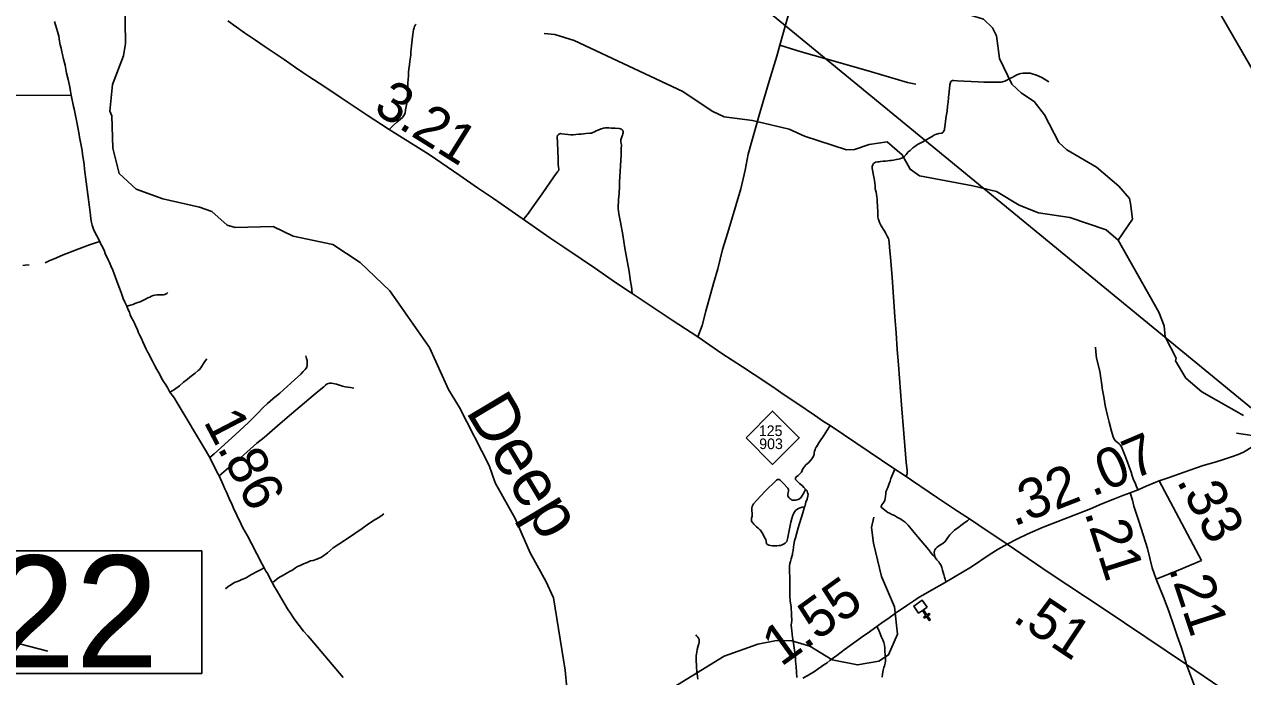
# Model space of a CAD drawing. Extents: x 2290615 to 2522933, y 819489 to 1012715.
# Drawn here: x 2430887 to 2446134, y 883180 to 891346 of the extents above; entities that cross this region are included whole.
import ezdxf

# ---------------------------------------------------------------- set-up
doc = ezdxf.new("R2010")
doc.units = 0
for name, color, linetype in [('Exist Cultural Church CELL', 7, 'Continuous'), ('Exist Hydrographic Creek Single Shore', 7, 'Continuous'), ('Exist Hydrographic Creek Single Shore Label', 7, 'Continuous'), ('Exist Hydrographic Misc Water Feature', 7, 'Continuous'), ('Exist Road Non-System Type 51', 7, 'Continuous'), ('Exist Road Primary NC Attributed', 7, 'Continuous'), ('Exist Road Primary NC Mileage Hundredths English Label', 7, 'Continuous'), ('Exist Road Primary NC Shield CELL', 7, 'Continuous'), ('Exist Road Primary NC Shield Number Label', 7, 'Continuous'), ('Exist Road Secondary Mileage Hundredths English Label', 7, 'Continuous'), ('Exist Road Secondary Structure Standard Bridge CELL', 7, 'Continuous'), ('Exist Road Secondary Structure Standard Bridge Number Label', 7, 'Continuous'), ('Exist Road Secondary Type 51 Attributed', 7, 'Continuous')]:
    doc.layers.add(name, color=color, linetype=linetype)

msp = doc.modelspace()

# ---------------------------------------------------------------- linework, layer by layer
at = {"layer": 'Exist Cultural Church CELL'}
msp.add_lwpolyline([(2442186, 884049), (2442139, 884017), (2442182, 883954), (2442209, 883972), (2442218, 883959), (2442191, 883941), (2442225, 883891), (2442212, 883882), (2442178, 883932), (2442152, 883913), (2442143, 883927), (2442169, 883945), (2442126, 884007), (2442078, 883975), (2442018, 884063), (2442125, 884137)], close=True, dxfattribs=at)
at = {"layer": 'Exist Hydrographic Creek Single Shore'}
for points in [[(2437696, 882810), (2437656, 883261), (2437510, 884168), (2437415, 884374), (2437218, 884730), (2437029, 885159), (2436781, 885605), (2436703, 885822), (2436334, 886549), (2436197, 886773), (2435956, 887302), (2435463, 888010), (2435091, 888363), (2434746, 888591), (2434253, 888693), (2434001, 888814), (2433526, 888801), (2433426, 888833), (2433232, 889002), (2433081, 889058), (2432621, 889161), (2432286, 889282), (2432075, 889477), (2431996, 889795), (2431981, 890202), (2431956, 890260), (2431992, 890593), (2432129, 890953), (2432152, 891105), (2432144, 891653)], [(2446143, 886451), (2445624, 886745), (2445422, 886917), (2445293, 887132), (2445301, 887165), (2445163, 887435), (2445153, 887570), (2445084, 887744), (2444578, 888646)]]:
    msp.add_lwpolyline(points, dxfattribs=at)
at = {"layer": 'Exist Hydrographic Misc Water Feature'}
for points in [[(2444578, 888646), (2444757, 888906), (2444729, 889105), (2444720, 889164), (2444584, 889319), (2444305, 889557), (2443935, 889775), (2443834, 889866), (2443653, 890213), (2443525, 890379), (2443366, 890484), (2443247, 890597), (2443092, 890919), (2443054, 891203), (2443003, 891303), (2442892, 891410), (2442726, 891460)], [(2442758, 889325), (2442091, 889450), (2441973, 889531), (2441871, 889714), (2441685, 889877), (2441460, 889841), (2441278, 889778), (2441178, 889777), (2440651, 889946), (2440458, 890033), (2439998, 890143), (2439647, 890187), (2439496, 890260), (2439126, 890504), (2437767, 891144), (2437524, 891217), (2437391, 891231)], [(2444578, 888646), (2444426, 888774), (2443973, 888926), (2443581, 888986), (2443338, 889084), (2443052, 889253), (2442758, 889325)], [(2437871, 882255), (2438044, 882358), (2438192, 882528), (2438349, 882629), (2438698, 882699), (2438844, 882945), (2439645, 883438), (2440068, 883586), (2440301, 883632), (2440492, 883627), (2440718, 883563), (2440996, 883391), (2441313, 883328), (2441579, 883376), (2441703, 883453), (2441816, 883713), (2441778, 884053), (2441614, 884434), (2441516, 884850), (2441488, 885049), (2441520, 885175)], [(2431179, 883498), (2430844, 883586)]]:
    msp.add_lwpolyline(points, dxfattribs=at)
at = {"layer": 'Exist Road Non-System Type 51'}
for points in [[(2440343, 891085), (2440508, 891682), (2440605, 892029), (2440690, 892334), (2440767, 892628), (2440846, 892918), (2440852, 892937)], [(2435453, 890029), (2435480, 890060), (2435506, 890084), (2435548, 890123), (2435594, 890160), (2435619, 890181), (2435637, 890203), (2435652, 890233), (2435659, 890277), (2435667, 890316), (2435674, 890356), (2435679, 890396), (2435686, 890525), (2435687, 890567), (2435688, 890611), (2435689, 890659), (2435693, 890701), (2435696, 890747), (2435700, 890786), (2435706, 890837), (2435713, 890885), (2435722, 890960), (2435725, 891002), (2435729, 891036), (2435733, 891077), (2435739, 891150), (2435743, 891189), (2435747, 891219), (2435752, 891251), (2435758, 891276), (2435765, 891302), (2435770, 891319), (2435780, 891334), (2435792, 891349)], [(2439314, 887433), (2439368, 887578), (2439415, 887754), (2439511, 888100), (2439566, 888285), (2439626, 888528), (2439691, 888739), (2439855, 889287), (2439906, 889521), (2439944, 889720), (2440092, 890237), (2440208, 890636), (2440305, 890947), (2440343, 891085)], [(2442042, 890595), (2441941, 890618), (2441489, 890750), (2441066, 890873), (2440607, 891003), (2440343, 891085)], [(2442471, 890587), (2442477, 890617), (2442483, 890630), (2442494, 890637), (2442501, 890641), (2442516, 890641), (2442560, 890639), (2442643, 890634), (2442736, 890629), (2442822, 890626), (2442893, 890624), (2442951, 890624), (2443019, 890621), (2443083, 890620), (2443108, 890620), (2443130, 890626), (2443159, 890633), (2443192, 890651), (2443217, 890666), (2443239, 890677), (2443251, 890682), (2443277, 890697), (2443295, 890705), (2443301, 890708), (2443329, 890723), (2443341, 890726), (2443359, 890731), (2443386, 890735), (2443405, 890735), (2443422, 890736), (2443446, 890735), (2443473, 890734), (2443501, 890728), (2443553, 890710), (2443619, 890679), (2443710, 890627)], [(2441924, 885682), (2441931, 885709), (2441934, 885721), (2441937, 885736), (2441936, 885763), (2441925, 885863), (2441907, 886071), (2441895, 886224), (2441864, 886582), (2441828, 887085), (2441811, 887275), (2441797, 887485), (2441783, 887684), (2441747, 888180), (2441726, 888429), (2441716, 888555), (2441711, 888621), (2441707, 888648), (2441700, 888667), (2441690, 888687), (2441677, 888713), (2441663, 888738), (2441646, 888765), (2441610, 888824), (2441590, 888866), (2441579, 888894), (2441572, 888913), (2441569, 888935), (2441567, 888966), (2441567, 889010), (2441566, 889055), (2441566, 889077), (2441564, 889091), (2441561, 889110), (2441561, 889130), (2441559, 889154), (2441559, 889164), (2441555, 889184), (2441551, 889221), (2441546, 889246), (2441541, 889269), (2441537, 889293), (2441535, 889323), (2441530, 889359), (2441525, 889389), (2441521, 889417), (2441515, 889455), (2441504, 889501), (2441498, 889545), (2441498, 889567), (2441504, 889586), (2441514, 889602), (2441525, 889613), (2441540, 889620), (2441568, 889624), (2441584, 889626), (2441601, 889628), (2441634, 889631), (2441664, 889635), (2441694, 889638), (2441718, 889640), (2441741, 889643), (2441765, 889647), (2441780, 889650), (2441800, 889654), (2441825, 889658), (2441842, 889662), (2441866, 889669), (2441875, 889674), (2441888, 889681), (2441921, 889716), (2441949, 889748), (2441971, 889767), (2441990, 889783), (2442008, 889798), (2442031, 889817), (2442065, 889841), (2442105, 889862), (2442132, 889876), (2442261, 889950), (2442271, 889957), (2442291, 889968), (2442331, 889979), (2442370, 889985), (2442376, 889988), (2442384, 889995), (2442390, 890004), (2442397, 890016), (2442402, 890026), (2442403, 890041), (2442406, 890063), (2442411, 890093), (2442417, 890135), (2442424, 890196), (2442435, 890261), (2442441, 890321), (2442449, 890373), (2442454, 890432), (2442461, 890500), (2442471, 890587)], [(2438492, 887980), (2438490, 888012), (2438490, 888026), (2438485, 888065), (2438473, 888127), (2438455, 888252), (2438424, 888430), (2438402, 888545), (2438377, 888711), (2438347, 888870), (2438328, 888975), (2438320, 889041), (2438319, 889060), (2438319, 889083), (2438322, 889119), (2438322, 889153), (2438330, 889228), (2438336, 889315), (2438334, 889372), (2438349, 889576), (2438353, 889646), (2438356, 889710), (2438356, 889782), (2438360, 889837), (2438354, 889873), (2438354, 889890), (2438354, 889901), (2438356, 889913), (2438364, 889937), (2438373, 889958), (2438379, 889975), (2438383, 889988), (2438381, 890005), (2438371, 890020), (2438362, 890032), (2438330, 890041), (2438279, 890047), (2438230, 890045), (2438203, 890049), (2438156, 890049), (2438137, 890047), (2438107, 890037), (2438077, 890024), (2438043, 890011), (2438024, 890000), (2438003, 889992), (2437984, 889983), (2437965, 889983), (2437916, 889979), (2437857, 889973), (2437823, 889971), (2437788, 889968), (2437755, 889964), (2437725, 889962), (2437689, 889966), (2437650, 889971), (2437614, 889977), (2437597, 889979), (2437587, 889975), (2437570, 889968), (2437559, 889956), (2437557, 889937), (2437559, 889865), (2437566, 889657), (2437568, 889597), (2437570, 889557), (2437574, 889531), (2437570, 889514), (2437559, 889501), (2437514, 889438), (2437368, 889223), (2437264, 889077), (2437183, 888967), (2437138, 888911)], [(2431146, 888360), (2431198, 888385), (2431291, 888422), (2431371, 888459), (2431440, 888486), (2431514, 888513), (2431568, 888536), (2431637, 888559), (2431703, 888584), (2431779, 888609), (2431830, 888626)], [(2430867, 888326), (2430899, 888333), (2430949, 888337)], [(2432682, 887987), (2432670, 887978), (2432646, 887964), (2432628, 887958), (2432618, 887958), (2432604, 887958), (2432584, 887961), (2432560, 887961), (2432548, 887961), (2432520, 887956), (2432498, 887952), (2432480, 887944), (2432458, 887931), (2432433, 887921), (2432405, 887905), (2432368, 887887), (2432338, 887873), (2432318, 887866), (2432296, 887858), (2432270, 887850), (2432248, 887840), (2432216, 887830), (2432170, 887816)], [(2444827, 885520), (2444806, 885558), (2444793, 885593), (2444780, 885622), (2444770, 885643), (2444761, 885668), (2444753, 885693), (2444737, 885742), (2444709, 885821), (2444666, 885934), (2444628, 886037), (2444618, 886058), (2444611, 886070), (2444603, 886082), (2444589, 886094), (2444567, 886110), (2444541, 886132), (2444526, 886153), (2444513, 886182), (2444493, 886252), (2444463, 886364), (2444443, 886451), (2444414, 886575), (2444396, 886681), (2444381, 886767), (2444367, 886864), (2444355, 886947), (2444345, 887006), (2444303, 887165), (2444295, 887246), (2444291, 887303)], [(2432708, 886741), (2432766, 886776), (2432829, 886821), (2432880, 886866), (2432925, 886901), (2432959, 886929), (2433024, 886980), (2433062, 887011), (2433078, 887024), (2433096, 887046), (2433110, 887065), (2433130, 887101), (2433152, 887137), (2433171, 887158)], [(2433208, 885922), (2433263, 885969), (2433344, 886043), (2433441, 886131), (2433530, 886213), (2433632, 886307), (2433693, 886363), (2433804, 886475), (2433873, 886544), (2433931, 886601), (2433996, 886658), (2434085, 886731), (2434267, 886895), (2434347, 886968), (2434376, 887000), (2434401, 887027), (2434412, 887042), (2434421, 887054), (2434427, 887074), (2434428, 887088), (2434426, 887108), (2434425, 887138), (2434420, 887164), (2434408, 887195)], [(2433324, 885695), (2433411, 885769), (2433506, 885847), (2433591, 885920), (2433714, 886026), (2433797, 886101), (2433887, 886176), (2433990, 886263), (2434089, 886348), (2434231, 886471), (2434501, 886698), (2434576, 886762), (2434633, 886810), (2434654, 886827), (2434678, 886845), (2434695, 886852), (2434710, 886855), (2434732, 886854), (2434793, 886841), (2434869, 886818), (2434904, 886810), (2434934, 886805), (2434970, 886798), (2435011, 886793)], [(2440663, 885529), (2440644, 885546), (2440625, 885569), (2440589, 885599), (2440557, 885626), (2440538, 885649), (2440536, 885661), (2440538, 885672), (2440570, 885698), (2440615, 885740), (2440631, 885780), (2440668, 885830), (2440704, 885860), (2440743, 885905), (2440758, 885931), (2440767, 885953), (2440770, 885960), (2440771, 885980), (2440776, 886004), (2440782, 886023), (2440788, 886040), (2440799, 886059), (2440812, 886079), (2440832, 886109), (2440856, 886145), (2440875, 886173), (2440900, 886212), (2440913, 886232), (2440935, 886266), (2440972, 886324)], [(2441783, 885779), (2441767, 885749), (2441755, 885719), (2441745, 885692), (2441733, 885660), (2441722, 885626), (2441708, 885586), (2441694, 885550), (2441683, 885521), (2441670, 885489), (2441667, 885467), (2441663, 885435), (2441661, 885410), (2441657, 885388), (2441649, 885368), (2441630, 885346), (2441620, 885333), (2441613, 885323), (2441611, 885312), (2441612, 885301), (2441637, 885281), (2441672, 885252), (2441695, 885236), (2441713, 885225), (2441742, 885212), (2441778, 885198), (2441814, 885172), (2441830, 885166), (2441844, 885160), (2441874, 885140), (2441910, 885113), (2441947, 885078), (2442002, 885008), (2442063, 884934), (2442155, 884826), (2442201, 884771), (2442239, 884722), (2442257, 884700), (2442285, 884672)], [(2440652, 885306), (2440621, 885300), (2440597, 885294), (2440574, 885285), (2440556, 885272), (2440540, 885260), (2440529, 885248), (2440516, 885228), (2440503, 885201), (2440494, 885161), (2440481, 885114), (2440469, 885053), (2440453, 884987), (2440441, 884923), (2440435, 884890), (2440429, 884874), (2440420, 884864), (2440408, 884852), (2440389, 884840), (2440371, 884831), (2440351, 884822), (2440330, 884821), (2440305, 884818), (2440275, 884816), (2440251, 884819), (2440226, 884821), (2440206, 884825), (2440195, 884831), (2440186, 884836), (2440175, 884843), (2440172, 884871), (2440166, 884898), (2440152, 884924), (2440129, 884966), (2440114, 884994), (2440102, 885012), (2440089, 885023), (2440070, 885038), (2440049, 885056), (2440036, 885069), (2440016, 885090), (2440002, 885105), (2439994, 885114), (2439988, 885126), (2439987, 885139), (2439988, 885163), (2439994, 885191), (2439997, 885211), (2439994, 885226), (2439993, 885256), (2439991, 885277), (2439991, 885292), (2439996, 885310), (2440002, 885325), (2440013, 885342), (2440056, 885391), (2440160, 885502), (2440203, 885548), (2440251, 885591), (2440287, 885628), (2440300, 885641), (2440311, 885648), (2440318, 885650), (2440325, 885650), (2440332, 885647), (2440342, 885643), (2440360, 885627), (2440396, 885590), (2440429, 885554), (2440440, 885539), (2440447, 885531), (2440449, 885521), (2440450, 885507), (2440446, 885481), (2440443, 885463), (2440443, 885445), (2440448, 885435), (2440456, 885424), (2440462, 885414), (2440472, 885407), (2440478, 885400), (2440490, 885391), (2440498, 885388), (2440510, 885388), (2440538, 885388), (2440560, 885394), (2440581, 885401), (2440601, 885416), (2440616, 885438), (2440639, 885472), (2440652, 885496), (2440659, 885516), (2440663, 885529)], [(2440555, 883171), (2440549, 883237), (2440545, 883308), (2440540, 883374), (2440538, 883419), (2440524, 883510), (2440512, 883601), (2440502, 883671), (2440493, 883752), (2440487, 883788), (2440482, 883825), (2440491, 883885), (2440487, 883955), (2440482, 884055), (2440473, 884124), (2440466, 884193), (2440466, 884382), (2440462, 884533), (2440464, 884566), (2440466, 884597), (2440474, 884623), (2440482, 884655), (2440493, 884686), (2440499, 884711), (2440500, 884728), (2440508, 884759), (2440513, 884800), (2440518, 884836), (2440525, 884879), (2440539, 884920), (2440571, 885043), (2440629, 885232), (2440652, 885306), (2440657, 885321), (2440669, 885363), (2440683, 885404), (2440691, 885439), (2440695, 885463), (2440690, 885483), (2440685, 885505), (2440669, 885523), (2440663, 885529)], [(2433990, 884360), (2434018, 884376), (2434051, 884403), (2434080, 884425), (2434112, 884442), (2434164, 884472), (2434185, 884482), (2434212, 884499), (2434233, 884511), (2434262, 884532), (2434280, 884544), (2434304, 884559), (2434330, 884569), (2434382, 884591), (2434426, 884608), (2434469, 884628), (2434500, 884635), (2434549, 884651), (2434596, 884672), (2434620, 884686), (2434679, 884729), (2434753, 884791), (2434822, 884838), (2434920, 884901), (2435024, 884971), (2435115, 885033), (2435194, 885093), (2435265, 885139), (2435313, 885167), (2435349, 885188), (2435385, 885219)], [(2442285, 884672), (2442277, 884696), (2442276, 884715), (2442275, 884729), (2442275, 884741), (2442277, 884751), (2442283, 884766), (2442296, 884786), (2442312, 884803), (2442333, 884818), (2442354, 884829), (2442382, 884847), (2442411, 884874), (2442445, 884923), (2442469, 884954), (2442498, 884985), (2442529, 885013), (2442568, 885045), (2442622, 885083), (2442656, 885108), (2442689, 885130), (2442714, 885155)], [(2442285, 884672), (2442308, 884643), (2442331, 884616), (2442342, 884600), (2442355, 884579), (2442370, 884548), (2442379, 884515), (2442384, 884485), (2442396, 884461), (2442402, 884424), (2442411, 884399), (2442419, 884367)], [(2433403, 884280), (2433437, 884308), (2433467, 884326), (2433498, 884347), (2433526, 884361), (2433554, 884372), (2433582, 884384), (2433608, 884396), (2433622, 884401), (2433644, 884410), (2433665, 884419), (2433687, 884432), (2433709, 884446), (2433723, 884454), (2433800, 884495), (2433824, 884508), (2433844, 884517), (2433888, 884544)], [(2439315, 883150), (2439312, 883184), (2439308, 883218), (2439305, 883248), (2439300, 883292), (2439298, 883321), (2439295, 883381), (2439295, 883409), (2439296, 883439), (2439302, 883486), (2439309, 883522), (2439319, 883564), (2439328, 883592), (2439332, 883612), (2439334, 883628), (2439331, 883646), (2439325, 883660), (2439315, 883674), (2439305, 883686), (2439291, 883703)], [(2441621, 883174), (2441628, 883216), (2441636, 883261), (2441642, 883293), (2441650, 883315), (2441661, 883349), (2441664, 883373), (2441666, 883399), (2441664, 883424), (2441661, 883453), (2441656, 883496), (2441654, 883542), (2441651, 883574), (2441644, 883607), (2441633, 883640), (2441616, 883674), (2441593, 883730), (2441574, 883777), (2441556, 883809)]]:
    msp.add_lwpolyline(points, dxfattribs=at)
at = {"layer": 'Exist Road Primary NC Attributed'}
for points in [[(2443187, 884838), (2442831, 885076), (2442714, 885155), (2442670, 885184), (2442566, 885251), (2442426, 885345), (2442315, 885419), (2441887, 885709), (2441783, 885779), (2440972, 886324), (2440890, 886374), (2440774, 886455), (2440555, 886603), (2440395, 886706), (2440284, 886787), (2440153, 886873), (2440021, 886961), (2439874, 887057), (2439617, 887227), (2439314, 887433), (2438995, 887643), (2438731, 887819), (2438480, 887985), (2438285, 888116), (2438037, 888291), (2437854, 888412), (2437651, 888548), (2437464, 888674), (2436949, 889032), (2436758, 889164), (2436557, 889300), (2436335, 889453), (2435955, 889715), (2435453, 890029), (2435179, 890209), (2435029, 890309), (2434852, 890426), (2434636, 890570), (2434448, 890694), (2434371, 890745), (2434282, 890806), (2434137, 890906), (2433889, 891073), (2433781, 891148), (2433641, 891240), (2433435, 891388)], [(2445432, 883333), (2444399, 884026), (2443713, 884480), (2443187, 884838)], [(2450854, 879615), (2450459, 879903), (2450092, 880175), (2449583, 880559), (2448852, 881040), (2448250, 881448), (2447817, 881745), (2447130, 882213), (2446199, 882809), (2445432, 883333)]]:
    msp.add_lwpolyline(points, dxfattribs=at)
at = {"layer": 'Exist Road Primary NC Shield CELL'}
msp.add_lwpolyline([(2439919, 886171), (2440252, 886504), (2440585, 886171), (2440252, 885838)], close=True, dxfattribs=at)
at = {"layer": 'Exist Road Secondary Structure Standard Bridge CELL'}
msp.add_line((2446058, 886229), (2446282, 886196), dxfattribs=at)
at = {"layer": 'Exist Road Secondary Structure Standard Bridge Number Label'}
msp.add_line((2446360, 886447), (2439906, 891746), dxfattribs=at)
msp.add_lwpolyline([(2450858, 890229), (2446464, 890419), (2442941, 896517)], dxfattribs=at)
msp.add_lwpolyline([(2429392, 884755), (2433108, 884755), (2433108, 883218), (2429392, 883218)], close=True, dxfattribs=at)
at = {"layer": 'Exist Road Secondary Type 51 Attributed'}
for points in [[(2431474, 890461), (2431466, 890508), (2431452, 890579), (2431434, 890654), (2431414, 890736), (2431396, 890835), (2431375, 890911), (2431365, 890968), (2431356, 891003), (2431346, 891047), (2431336, 891091), (2431328, 891137), (2431318, 891198), (2431301, 891255), (2431266, 891383)], [(2428291, 890444), (2431474, 890461)], [(2434879, 883171), (2434462, 883659), (2434434, 883692), (2434382, 883748), (2434274, 883893), (2434247, 883930), (2434225, 883964), (2434179, 884030), (2434037, 884272), (2434018, 884303), (2433990, 884360), (2433925, 884480), (2433908, 884502), (2433888, 884544), (2433864, 884587), (2433729, 884845), (2433679, 884941), (2433623, 885043), (2433597, 885096), (2433547, 885201), (2433504, 885290), (2433487, 885330), (2433451, 885411), (2433417, 885489), (2433395, 885531), (2433375, 885580), (2433324, 885695), (2433306, 885729), (2433208, 885922), (2433156, 886017), (2432798, 886606), (2432771, 886656), (2432753, 886684), (2432708, 886741), (2432681, 886793), (2432656, 886834), (2432630, 886876), (2432605, 886916), (2432582, 886963), (2432544, 887027), (2432516, 887079), (2432489, 887128), (2432469, 887168), (2432448, 887211), (2432430, 887246), (2432413, 887281), (2432392, 887326), (2432370, 887370), (2432348, 887420), (2432329, 887458), (2432316, 887484), (2432302, 887521), (2432277, 887574), (2432265, 887605), (2432247, 887637), (2432230, 887674), (2432213, 887711), (2432201, 887742), (2432187, 887774), (2432170, 887816), (2432145, 887867), (2432123, 887912), (2432099, 887988), (2432058, 888097), (2431996, 888267), (2431969, 888324), (2431952, 888364), (2431936, 888400), (2431900, 888479), (2431884, 888517), (2431851, 888583), (2431845, 888596), (2431830, 888626), (2431758, 888771), (2431746, 888805), (2431737, 888833), (2431727, 888867), (2431722, 888891), (2431720, 888913), (2431714, 888958), (2431702, 889056), (2431641, 889533), (2431634, 889591), (2431614, 889721), (2431610, 889765), (2431601, 889809), (2431593, 889849), (2431578, 889934), (2431573, 889968), (2431545, 890120), (2431510, 890289), (2431504, 890317), (2431474, 890461)], [(2445088, 885630), (2445216, 885675), (2445404, 885742), (2445642, 885822), (2445791, 885865), (2445905, 885902), (2446008, 885937), (2446078, 885963), (2446144, 885990), (2446549, 886237)], [(2444727, 885480), (2444827, 885520), (2444928, 885564), (2445048, 885614), (2445067, 885622), (2445088, 885630)], [(2445088, 885630), (2445618, 884633)], [(2443187, 884838), (2443315, 884904), (2443438, 884965), (2443639, 885052), (2443949, 885173), (2444230, 885283), (2444371, 885344), (2444529, 885405), (2444634, 885446), (2444727, 885480)], [(2445050, 884400), (2445003, 884542), (2444944, 884783), (2444863, 885035), (2444830, 885141), (2444773, 885314), (2444754, 885391), (2444727, 885480)], [(2440630, 883163), (2440682, 883192), (2440775, 883245), (2440821, 883278), (2440864, 883306), (2440894, 883327), (2440933, 883355), (2440971, 883386), (2441054, 883447), (2441147, 883514), (2441400, 883698), (2441436, 883720), (2441556, 883809), (2441636, 883865), (2441693, 883906), (2441808, 883988), (2441879, 884035), (2441931, 884072), (2442042, 884145), (2442085, 884176), (2442133, 884201), (2442242, 884264), (2442403, 884353), (2442740, 884553), (2442962, 884705), (2443074, 884775), (2443187, 884838)], [(2445050, 884400), (2445330, 884514), (2445618, 884633)], [(2445432, 883333), (2445420, 883379), (2445408, 883420), (2445366, 883553), (2445318, 883677), (2445271, 883818), (2445211, 884001), (2445143, 884174), (2445097, 884290), (2445050, 884400)], [(2445550, 883018), (2445432, 883333)]]:
    msp.add_lwpolyline(points, dxfattribs=at)

# ---------------------------------------------------------------- texts
at = {"layer": 'Exist Hydrographic Creek Single Shore Label'}
msp.add_text('Deep', height=600, rotation=300.8659, dxfattribs=at).set_placement((2436402, 886502))
at = {"layer": 'Exist Road Primary NC Mileage Hundredths English Label'}
for s, rotation, p in [('3.21', 327.9548, (2435238, 890255)), ('.51', 326.5048, (2443241, 883885))]:
    msp.add_text(s, height=500, rotation=rotation, dxfattribs=at).set_placement(p)
at = {"layer": 'Exist Road Primary NC Shield Number Label'}
for s, p in [('125', (2440079, 886192)), ('903', (2440084, 886029))]:
    msp.add_text(s, height=132.5, dxfattribs=at).set_placement(p)
at = {"layer": 'Exist Road Secondary Mileage Hundredths English Label'}
for s, rotation, p in [('1.86', 297.55, (2433124, 886375)), ('.07', 22.9558, (2444254, 885428)), ('.32', 21.2094, (2443270, 885057)), ('.33', 297.9679, (2445301, 885632)), ('.21', 287.7285, (2444152, 885236)), ('.21', 288.2717, (2445204, 884541)), ('1.55', 35.8436, (2440357, 883297))]:
    msp.add_text(s, height=500, rotation=rotation, dxfattribs=at).set_placement(p)
at = {"layer": 'Exist Road Secondary Structure Standard Bridge Number Label'}
msp.add_text('122', height=1400, dxfattribs=at).set_placement((2429443, 883297))

doc.saveas('drawing.dxf')
